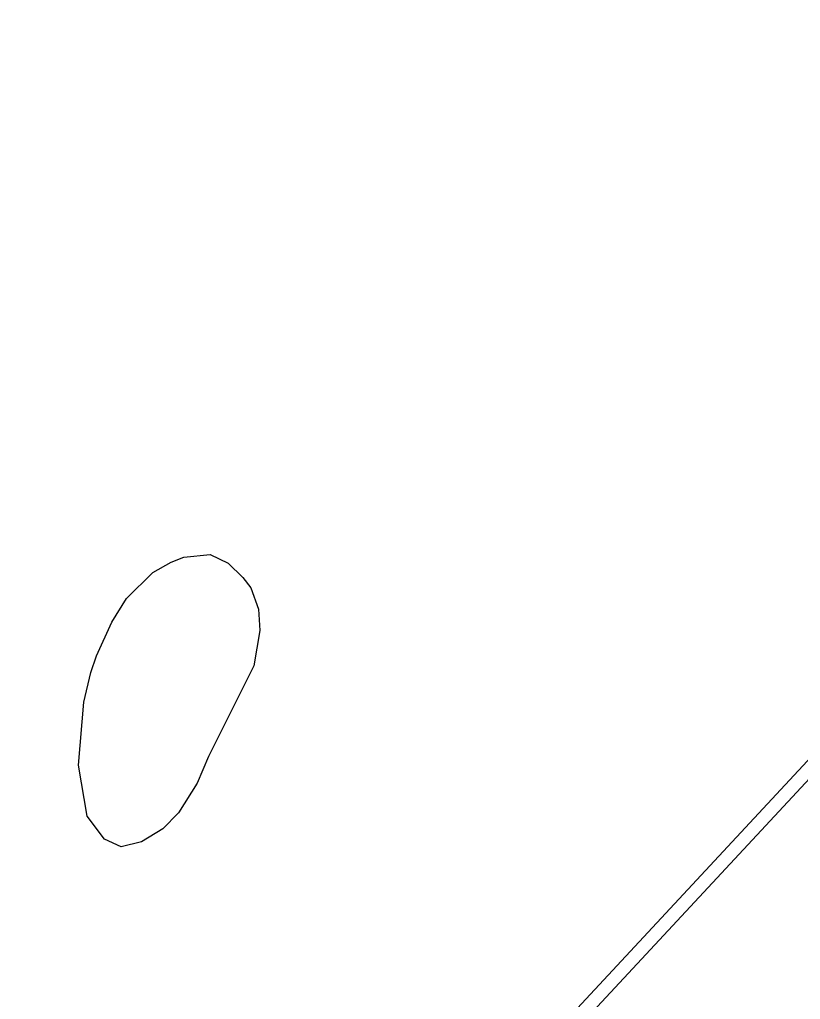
# Model space of a CAD drawing. Extents: x -555887 to -552101, y -1100251 to -1096546.
# Drawn here: x -555880.6 to -555592.8, y -1098323 to -1097961.6 of the extents above; entities that cross this region are included whole.
import ezdxf

# ---------------------------------------------------------------- set-up
doc = ezdxf.new("R2010")
doc.units = 0
doc.layers.add('ram_VC1', color=7, linetype='Continuous')
doc.layers.add('vrstevnice', color=7, linetype='Continuous')

msp = doc.modelspace()

# ---------------------------------------------------------------- linework, layer by layer
at = {"layer": 'ram_VC1'}
for points in [[(-554540.88, -1097849.11), (-554911.62, -1097504.63), (-555880.62, -1098547.51), (-555509.88, -1098891.98)], [(-554547.95, -1097849.37), (-554911.36, -1097511.7), (-555873.55, -1098547.25), (-555510.14, -1098884.91)]]:
    msp.add_lwpolyline(points, close=True, dxfattribs=at)
for points in [[(-554540.88, -1097849.11), (-554911.62, -1097504.63), (-555880.62, -1098547.51), (-555509.88, -1098891.98), (-554540.88, -1097849.11)], [(-555510.14, -1098884.91), (-555873.55, -1098547.25), (-554911.36, -1097511.7), (-554547.95, -1097849.37), (-555510.14, -1098884.91)]]:
    msp.add_lwpolyline(points, dxfattribs=at)
at = {"layer": 'vrstevnice'}
for p, q in [((-555820.14, -1098159.86), (-555810.37, -1098158.83)), ((-555810.37, -1098158.83), (-555803.78, -1098162.13)), ((-555831.51, -1098165.48), (-555824.77, -1098161.69)), ((-555824.77, -1098161.69), (-555820.14, -1098159.86)), ((-555803.78, -1098162.13), (-555798.37, -1098167.31)), ((-555841.2, -1098175.17), (-555831.51, -1098165.48)), ((-555798.37, -1098167.31), (-555795.42, -1098171.24)), ((-555795.42, -1098171.24), (-555792.61, -1098179.1)), ((-555846.67, -1098183.88), (-555841.2, -1098175.17)), ((-555792.61, -1098179.1), (-555792.05, -1098186.97)), ((-555852.29, -1098196.23), (-555846.67, -1098183.88)), ((-555792.05, -1098186.97), (-555794.3, -1098200.01)), ((-555854.4, -1098202.41), (-555852.29, -1098196.23)), ((-555856.92, -1098213.36), (-555854.4, -1098202.41)), ((-555794.3, -1098200.01), (-555811.01, -1098233.44)), ((-555858.88, -1098236.59), (-555856.92, -1098213.36)), ((-555811.01, -1098233.44), (-555815.22, -1098243.27)), ((-555855.71, -1098255.44), (-555858.88, -1098236.59)), ((-555815.22, -1098243.27), (-555822.1, -1098254.22)), ((-555849.36, -1098263.91), (-555855.71, -1098255.44)), ((-555822.1, -1098254.22), (-555827.86, -1098260.12)), ((-555827.86, -1098260.12), (-555835.72, -1098264.86)), ((-555843.24, -1098266.74), (-555849.36, -1098263.91)), ((-555835.72, -1098264.86), (-555843.24, -1098266.74))]:
    msp.add_line(p, q, dxfattribs=at)

doc.saveas('drawing.dxf')
